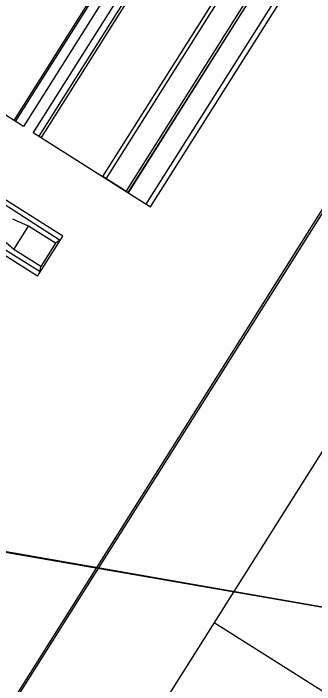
# Model space of a CAD drawing. Extents: x -746176 to -739709, y -1128407 to -1124482.
# Drawn here: x -743175.5 to -743173.603, y -1127104.752 to -1127100.53 of the extents above; entities that cross this region are included whole.
import ezdxf

# ---------------------------------------------------------------- set-up
doc = ezdxf.new("R2010")
doc.units = 0
for name, color, linetype in [('Hranice parcel', 7, 'Continuous'), ('KOL_ROST', 7, 'Continuous'), ('PREJEZD_KCE', 7, 'Continuous'), ('SVAH', 7, 'Continuous'), ('TRATIVOD', 7, 'Continuous'), ('Vrstva 53', 7, 'Continuous'), ('ZAVER_ZIDKA', 7, 'Continuous')]:
    doc.layers.add(name, color=color, linetype=linetype)

msp = doc.modelspace()

# ---------------------------------------------------------------- linework, layer by layer
at = {"layer": 'Hranice parcel'}
msp.add_lwpolyline([(-743183.34, -1127102.57), (-743182.84, -1127102.64), (-743171.62, -1127104.6)], dxfattribs=at)
at = {"layer": 'KOL_ROST'}
for p, q in [((-743175.1875, -1127101.93), (-743175.5822, -1127101.6808)), ((-743175.2053, -1127101.9577), (-743175.5983, -1127101.7062)), ((-743175.4035, -1127101.8676), (-743175.5042, -1127101.8247)), ((-743175.4035, -1127101.8676), (-743175.5042, -1127101.8247)), ((-743175.4969, -1127102.0156), (-743175.4035, -1127101.8676)), ((-743175.2344, -1127101.9743), (-743175.4035, -1127101.8676)), ((-743175.3302, -1127102.1555), (-743175.7263, -1127101.909)), ((-743175.3477, -1127102.1837), (-743175.7424, -1127101.9345)), ((-743175.4969, -1127102.0156), (-743175.5789, -1127101.9431)), ((-743175.3477, -1127102.1837), (-743175.1875, -1127101.93)), ((-743175.2025, -1127101.9537), (-743175.2344, -1127101.9743)), ((-743175.2344, -1127101.9743), (-743175.3278, -1127102.1223)), ((-743175.3278, -1127102.1223), (-743175.4969, -1127102.0156)), ((-743175.3327, -1127102.16), (-743175.3278, -1127102.1223))]:
    msp.add_line(p, q, dxfattribs=at)
at = {"layer": 'PREJEZD_KCE'}
for p, q in [((-743175.4947, -1127101.2038), (-743174.5338, -1127099.6818)), ((-743175.4867, -1127101.2089), (-743174.5258, -1127099.6868)), ((-743174.4751, -1127099.7189), (-743175.4359, -1127101.2409)), ((-743174.4142, -1127099.7573), (-743175.3751, -1127101.2794)), ((-743174.3782, -1127099.78), (-743175.3391, -1127101.3021)), ((-743174.3643, -1127099.7888), (-743175.3252, -1127101.3108)), ((-743173.8172, -1127100.1341), (-743174.7781, -1127101.6562)), ((-743175.4359, -1127101.2409), (-743176.0427, -1127100.8579)), ((-743175.3751, -1127101.2794), (-743174.7781, -1127101.6562))]:
    msp.add_line(p, q, dxfattribs=at)
at = {"layer": 'SVAH'}
msp.add_line((-743173.0587, -1127105.1069), (-743174.2353, -1127104.3641), dxfattribs=at)
for points in [[(-743173.3378, -1127101.419), (-743176.5244, -1127106.4668)], [(-743172.4345, -1127101.5116), (-743175.3029, -1127106.0553), (-743176.0911, -1127106.7309)]]:
    msp.add_lwpolyline(points, dxfattribs=at)
at = {"layer": 'TRATIVOD'}
msp.add_lwpolyline([(-743175.6368, -1127105.0856), (-743168.3992, -1127093.6207), (-743157.3842, -1127076.1722), (-743151.7749, -1127072.3106)], dxfattribs=at)
at = {"layer": 'Vrstva 53'}
msp.add_lwpolyline([(-743183.34, -1127102.57), (-743171.62, -1127104.6), (-743183.01, -1127122.02), (-743195.51, -1127141.13), (-743203.92, -1127154.43), (-743215.95, -1127172.74), (-743210.36, -1127174.02), (-743237.28, -1127205.49), (-743245.75, -1127220.06), (-743259.48, -1127245.93), (-743268.91, -1127265.85), (-743283.26, -1127298.02), (-743294.99, -1127330.28), (-743295.73, -1127333.53), (-743296.23, -1127335.74), (-743299.98, -1127352.31)], dxfattribs=at)
at = {"layer": 'ZAVER_ZIDKA'}
for p, q in [((-743174.9359, -1127101.5566), (-743173.975, -1127100.0345)), ((-743174.9152, -1127101.5697), (-743173.9543, -1127100.0476)), ((-743174.7889, -1127101.6494), (-743173.828, -1127100.1273)), ((-743174.7754, -1127101.658), (-743173.8145, -1127100.1359)), ((-743174.6624, -1127101.7293), (-743173.7015, -1127100.2072)), ((-743174.6357, -1127101.7461), (-743173.6748, -1127100.2241)), ((-743174.7781, -1127101.6562), (-743174.9359, -1127101.5566)), ((-743174.7781, -1127101.6562), (-743174.6357, -1127101.7461))]:
    msp.add_line(p, q, dxfattribs=at)

doc.saveas('drawing.dxf')
